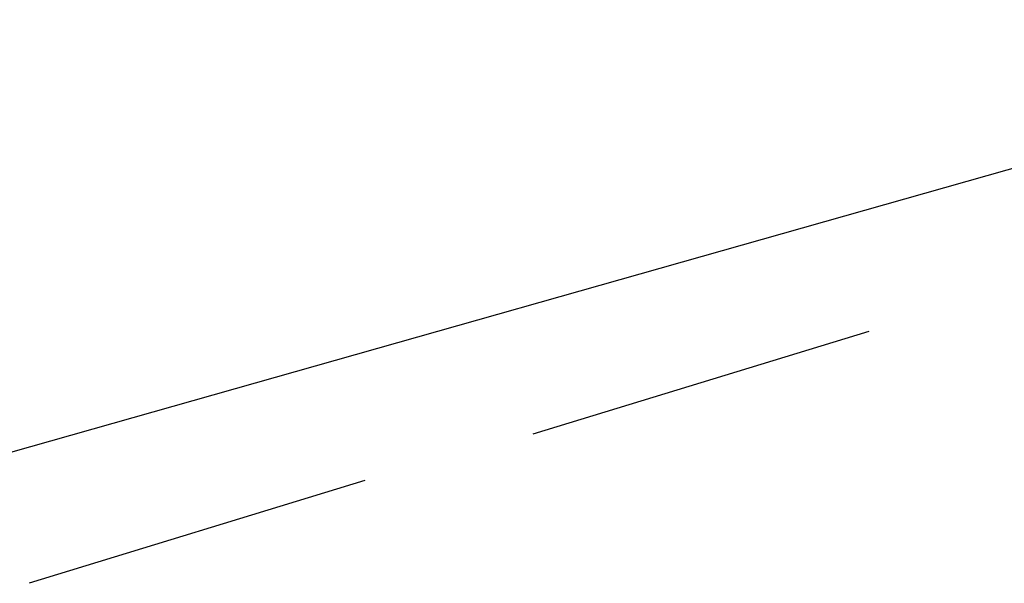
# Model space of a CAD drawing. Header units: feet. Extents: x -79 to 198, y -22 to 181.
# Tile 609 of 656: x 56.28 to 57.687, y 148.631 to 149.436. Entities that reach past the tile are written whole.
import ezdxf

# ---------------------------------------------------------------- set-up
doc = ezdxf.new("R2010")
doc.units = ezdxf.units.FT
doc.layers.add('A-LINEA', color=7, linetype='CONTINUOUS')

msp = doc.modelspace()

# ---------------------------------------------------------------- linework, layer by layer
at = {"layer": 'A-LINEA'}
for p, q in [((59.84, 149.8311), (56.2667, 148.8178)), ((59.84, 149.8311), (56.2667, 148.8178)), ((57.4933, 148.9911), (57.0133, 148.8444)), ((57.4933, 148.9911), (57.0133, 148.8444)), ((56.7733, 148.7778), (56.2933, 148.6311)), ((56.7733, 148.7778), (56.2933, 148.6311))]:
    msp.add_line(p, q, dxfattribs=at)

doc.saveas('drawing.dxf')
